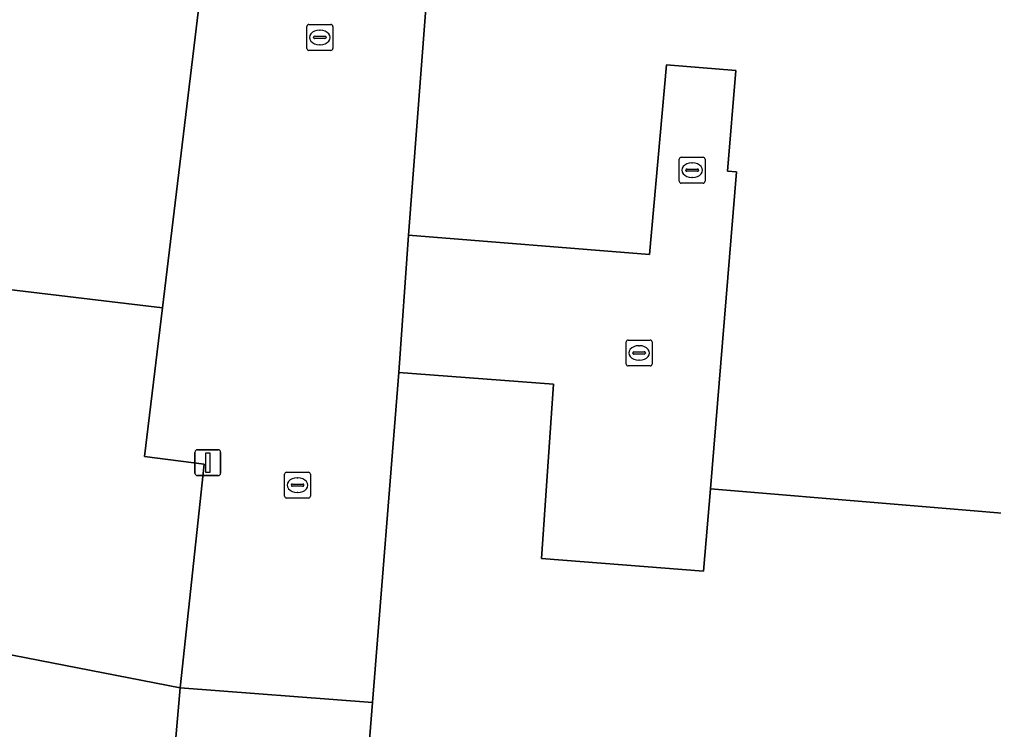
# Model space of a CAD drawing. Extents: x 160856 to 161310, y 384024 to 384878.
# Drawn here: x 161158.06 to 161195.66, y 384162.87 to 384190.27 of the extents above; entities that cross this region are included whole.
import ezdxf

# ---------------------------------------------------------------- set-up
doc = ezdxf.new("R2010")
doc.units = 0
for name, color, linetype in [('IMGEO_Erf', 7, 'Continuous'), ('IMGEO_Kolk', 7, 'Continuous'), ('IMGEO_Lichtmast', 7, 'Continuous'), ('IMGEO_Pand', 7, 'Continuous'), ('IMGEO_Rijbaan_lokaal_open', 7, 'Continuous'), ('IMGEO_Rioolput', 7, 'Continuous')]:
    doc.layers.add(name, color=color, linetype=linetype)

msp = doc.modelspace()

# ---------------------------------------------------------------- linework, layer by layer
at = {"layer": 'IMGEO_Erf'}
msp.add_lwpolyline([(161164.271, 384164.475), (161145.898, 384168.047), (161144.241, 384169.164), (161133.76, 384170.475), (161133.363, 384167.531), (161141.66, 384166.465), (161141.638, 384166.329), (161146.903, 384165.5), (161146.363, 384162.064), (161145.88, 384158.988), (161140.786, 384159.789), (161133.865, 384160.877), (161133.749, 384160.034), (161163.375, 384154.705), (161163.415, 384155.077), (161163.642, 384157.219)], close=True, dxfattribs=at)
at = {"layer": 'IMGEO_Kolk'}
for p, q in [((161183.528, 384184.026), (161183.528, 384184.878)), ((161183.603, 384184.952), (161184.455, 384184.952)), ((161184.016, 384184.732), (161184.041, 384184.732)), ((161184.529, 384184.878), (161184.529, 384184.026)), ((161183.787, 384184.446), (161183.787, 384184.458)), ((161184.225, 384184.409), (161183.827, 384184.409)), ((161183.83, 384184.495), (161184.228, 384184.495)), ((161184.271, 384184.458), (161184.271, 384184.446)), ((161184.455, 384183.952), (161183.603, 384183.952)), ((161184.039, 384184.172), (161184.014, 384184.172)), ((161181.481, 384176.972), (161181.481, 384177.824)), ((161181.556, 384177.898), (161182.408, 384177.898)), ((161181.969, 384177.678), (161181.994, 384177.678)), ((161182.482, 384177.824), (161182.482, 384176.972)), ((161181.74, 384177.392), (161181.74, 384177.404)), ((161182.178, 384177.355), (161181.78, 384177.355)), ((161181.783, 384177.441), (161182.181, 384177.441)), ((161182.224, 384177.404), (161182.224, 384177.392)), ((161182.408, 384176.898), (161181.556, 384176.898)), ((161181.992, 384177.118), (161181.967, 384177.118)), ((161168.295, 384171.87), (161168.295, 384172.722)), ((161168.37, 384172.796), (161169.222, 384172.796)), ((161169.296, 384172.722), (161169.296, 384171.87)), ((161168.554, 384172.29), (161168.554, 384172.302)), ((161168.597, 384172.339), (161168.995, 384172.339)), ((161168.783, 384172.576), (161168.808, 384172.576)), ((161169.038, 384172.302), (161169.038, 384172.29)), ((161168.992, 384172.253), (161168.594, 384172.253)), ((161168.806, 384172.016), (161168.781, 384172.016)), ((161169.222, 384171.796), (161168.37, 384171.796))]:
    msp.add_line(p, q, dxfattribs=at)
for points in [[(161183.528, 384184.026), (161183.528, 384184.878)], [(161183.603, 384184.952), (161184.455, 384184.952)], [(161184.529, 384184.878), (161184.529, 384184.026)], [(161184.455, 384183.952), (161183.603, 384183.952)], [(161181.481, 384176.972), (161181.481, 384177.824)], [(161181.556, 384177.898), (161182.408, 384177.898)], [(161182.482, 384177.824), (161182.482, 384176.972)], [(161182.408, 384176.898), (161181.556, 384176.898)], [(161168.295, 384171.87), (161168.295, 384172.722)], [(161168.37, 384172.796), (161169.222, 384172.796)], [(161169.296, 384172.722), (161169.296, 384171.87)], [(161169.222, 384171.796), (161168.37, 384171.796)]]:
    msp.add_lwpolyline(points, dxfattribs=at)
for centre, radius, start, end in [((161183.605, 384184.876), 0.0765, 91.552, 178.448), ((161183.605, 384184.876), 0.0765, 91.552, 178.448), ((161184.453, 384184.876), 0.0765, 1.552, 88.448), ((161184.453, 384184.876), 0.0765, 1.552, 88.448), ((161183.827, 384184.455), 0.0403, 85.8775, 175.7526), ((161183.824, 384184.445), 0.0366, 178.938, 274.7102), ((161184.228, 384184.452), 0.043, 264.8664, 352.4533), ((161184.232, 384184.457), 0.0386, 1.7309, 96.639), ((161183.605, 384184.028), 0.0765, 181.552, 268.448), ((161183.605, 384184.028), 0.0765, 181.552, 268.448), ((161184.453, 384184.028), 0.0765, 271.552, 358.448), ((161184.453, 384184.028), 0.0765, 271.552, 358.448), ((161181.558, 384177.822), 0.0765, 91.552, 178.448), ((161181.558, 384177.822), 0.0765, 91.552, 178.448), ((161182.406, 384177.822), 0.0765, 1.552, 88.448), ((161182.406, 384177.822), 0.0765, 1.552, 88.448), ((161181.78, 384177.401), 0.0403, 85.8775, 175.7526), ((161181.777, 384177.391), 0.0366, 178.938, 274.7102), ((161182.181, 384177.398), 0.043, 264.8664, 352.4533), ((161182.185, 384177.403), 0.0386, 1.7309, 96.639), ((161181.558, 384176.974), 0.0765, 181.552, 268.448), ((161181.558, 384176.974), 0.0765, 181.552, 268.448), ((161182.406, 384176.974), 0.0765, 271.552, 358.448), ((161182.406, 384176.974), 0.0765, 271.552, 358.448), ((161168.372, 384172.72), 0.0765, 91.552, 178.448), ((161168.372, 384172.72), 0.0765, 91.552, 178.448), ((161169.22, 384172.72), 0.0765, 1.552, 88.448), ((161169.22, 384172.72), 0.0765, 1.552, 88.448), ((161168.594, 384172.299), 0.0403, 85.8775, 175.7526), ((161168.591, 384172.289), 0.0366, 178.938, 274.7102), ((161168.995, 384172.296), 0.043, 264.8664, 352.4533), ((161168.999, 384172.301), 0.0386, 1.7309, 96.639), ((161168.372, 384171.872), 0.0765, 181.552, 268.448), ((161168.372, 384171.872), 0.0765, 181.552, 268.448), ((161169.22, 384171.872), 0.0765, 271.552, 358.448), ((161169.22, 384171.872), 0.0765, 271.552, 358.448)]:
    msp.add_arc(centre, radius, start, end, dxfattribs=at)
for centre, major_axis, ratio, start_param, end_param in [((161184.015, 384184.452), (-0.387, 0.002), 0.722429, 4.712389, 7.853982), ((161184.04, 384184.452), (-0.39, 0.002), 0.717154, 1.570796, 4.712389), ((161181.968, 384177.398), (-0.387, 0.002), 0.722429, 4.712389, 7.853982), ((161181.993, 384177.398), (-0.39, 0.002), 0.717154, 1.570796, 4.712389), ((161168.782, 384172.296), (-0.387, 0.002), 0.722429, 4.712389, 7.853982), ((161168.807, 384172.296), (-0.39, 0.002), 0.717154, 1.570796, 4.712389)]:
    msp.add_ellipse(centre, major_axis=major_axis, ratio=ratio, start_param=start_param, end_param=end_param, dxfattribs=at)
at = {"layer": 'IMGEO_Lichtmast'}
for p, q in [((161164.838, 384172.763), (161164.838, 384173.563)), ((161164.838, 384173.563), (161164.838, 384172.763)), ((161164.938, 384173.663), (161165.728, 384173.663)), ((161165.728, 384173.663), (161164.938, 384173.663)), ((161165.828, 384173.563), (161165.828, 384172.763)), ((161165.828, 384172.763), (161165.828, 384173.563)), ((161165.728, 384172.663), (161164.938, 384172.663)), ((161164.938, 384172.663), (161165.728, 384172.663))]:
    msp.add_line(p, q, dxfattribs=at)
msp.add_lwpolyline([(161165.258, 384173.538), (161165.408, 384173.538), (161165.408, 384172.788), (161165.258, 384172.788), (161165.258, 384173.538)], dxfattribs=at)
for centre, start, end in [((161164.938, 384173.563), 90, 180), ((161164.938, 384173.563), 90, 180), ((161165.728, 384173.563), 0, 90), ((161165.728, 384173.563), 360, 90), ((161164.938, 384172.763), 180, 270), ((161164.938, 384172.763), 180, 270), ((161165.728, 384172.763), 270, 0), ((161165.728, 384172.763), 270, 0)]:
    msp.add_arc(centre, 0.1, start, end, dxfattribs=at)
at = {"layer": 'IMGEO_Pand'}
for points in [[(161163.584, 384179.139), (161166.182, 384200.691), (161137.796, 384204.099), (161137.747, 384203.691), (161135.206, 384182.519)], [(161184.731, 384172.149), (161198.917, 384170.976), (161199.672, 384180.591), (161200.976, 384180.488), (161201.526, 384187.487), (161200.313, 384187.582), (161201.069, 384197.213), (161186.782, 384198.313), (161186.554, 384195.339), (161180.383, 384195.672), (161180.729, 384202.583), (161174.685, 384202.993), (161173.075, 384181.94), (161182.383, 384181.193), (161183.033, 384188.524), (161185.711, 384188.306), (161185.395, 384184.42), (161185.743, 384184.392)], [(161163.034, 384174.574), (161163.584, 384179.139), (161135.206, 384182.519), (161135.131, 384181.891), (161133.817, 384170.951), (161133.76, 384170.475), (161144.241, 384169.164), (161145.898, 384168.047), (161164.271, 384164.475), (161165.191, 384173.102), (161162.893, 384173.404)], [(161184.731, 384172.149), (161184.469, 384168.976), (161178.209, 384169.461), (161178.682, 384176.195), (161172.701, 384176.643), (161171.684, 384163.91), (161171.015, 384155.539), (161180.272, 384154.856), (161180.859, 384162.136), (161183.537, 384161.918), (161183.221, 384158.032), (161183.471, 384158.012), (161182.477, 384145.749), (161196.8, 384144.59), (161197.563, 384154.307), (161198.825, 384154.208), (161199.379, 384161.266), (161198.163, 384161.362), (161198.917, 384170.976)]]:
    msp.add_lwpolyline(points, close=True, dxfattribs=at)
at = {"layer": 'IMGEO_Rijbaan_lokaal_open'}
msp.add_lwpolyline([(161166.182, 384200.691), (161163.584, 384179.139), (161163.034, 384174.574), (161162.893, 384173.404), (161165.191, 384173.102), (161164.271, 384164.475), (161171.684, 384163.91), (161172.701, 384176.643), (161173.075, 384181.94), (161174.685, 384202.993)], dxfattribs=at)
for points in [[(161172.701, 384176.643), (161178.682, 384176.195), (161178.209, 384169.461), (161184.469, 384168.976), (161184.731, 384172.149), (161185.743, 384184.392), (161185.395, 384184.42), (161185.711, 384188.306), (161183.033, 384188.524), (161182.383, 384181.193), (161173.075, 384181.94)], [(161163.642, 384157.219), (161163.415, 384155.077), (161163.375, 384154.705), (161163.528, 384154.677), (161163.398, 384153.237), (161163.197, 384151.012), (161163.115, 384150.069), (161162.62, 384144.394), (161161.646, 384133.216), (161169.161, 384132.561), (161170.578, 384150.241), (161171.015, 384155.539), (161171.684, 384163.91), (161164.271, 384164.475)]]:
    msp.add_lwpolyline(points, close=True, dxfattribs=at)
at = {"layer": 'IMGEO_Rioolput'}
for p, q in [((161169.158, 384189.15), (161169.158, 384190.002)), ((161169.233, 384190.076), (161170.085, 384190.076)), ((161170.159, 384190.002), (161170.159, 384189.15)), ((161169.417, 384189.57), (161169.417, 384189.582)), ((161169.46, 384189.619), (161169.858, 384189.619)), ((161169.646, 384189.856), (161169.671, 384189.856)), ((161169.901, 384189.582), (161169.901, 384189.57)), ((161169.855, 384189.533), (161169.457, 384189.533)), ((161169.669, 384189.296), (161169.644, 384189.296)), ((161170.085, 384189.076), (161169.233, 384189.076))]:
    msp.add_line(p, q, dxfattribs=at)
for points in [[(161169.158, 384189.15), (161169.158, 384190.002)], [(161169.233, 384190.076), (161170.085, 384190.076)], [(161170.159, 384190.002), (161170.159, 384189.15)], [(161170.085, 384189.076), (161169.233, 384189.076)]]:
    msp.add_lwpolyline(points, dxfattribs=at)
for centre, radius, start, end in [((161169.235, 384190), 0.0765, 91.552, 178.448), ((161169.235, 384190), 0.0765, 91.552, 178.448), ((161170.083, 384190), 0.0765, 1.552, 88.448), ((161170.083, 384190), 0.0765, 1.552, 88.448), ((161169.457, 384189.579), 0.0403, 85.8775, 175.7526), ((161169.862, 384189.581), 0.0386, 1.7309, 96.639), ((161169.454, 384189.569), 0.0366, 178.938, 274.7102), ((161169.858, 384189.576), 0.043, 264.8664, 352.4533), ((161169.235, 384189.152), 0.0765, 181.552, 268.448), ((161169.235, 384189.152), 0.0765, 181.552, 268.448), ((161170.083, 384189.152), 0.0765, 271.552, 358.448), ((161170.083, 384189.152), 0.0765, 271.552, 358.448)]:
    msp.add_arc(centre, radius, start, end, dxfattribs=at)
for centre, major_axis, ratio, start_param, end_param in [((161169.645, 384189.576), (-0.387, 0.002), 0.722429, 4.712389, 7.853982), ((161169.67, 384189.576), (-0.39, 0.002), 0.717154, 1.570796, 4.712389)]:
    msp.add_ellipse(centre, major_axis=major_axis, ratio=ratio, start_param=start_param, end_param=end_param, dxfattribs=at)

doc.saveas('drawing.dxf')
